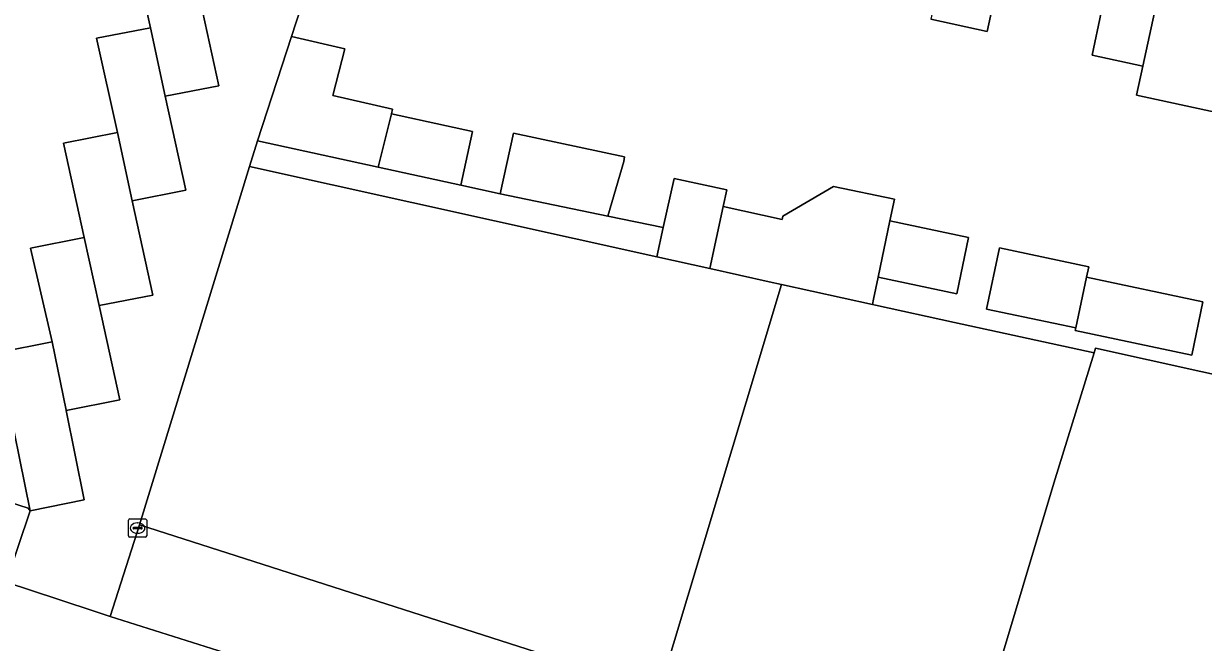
# Model space of a CAD drawing. Extents: x 158086 to 159499, y 382904 to 383981.
# Drawn here: x 158153.1 to 158217.7, y 383152 to 383185.8 of the extents above; entities that cross this region are included whole.
import ezdxf

# ---------------------------------------------------------------- set-up
doc = ezdxf.new("R2010")
doc.units = 0
for name, color, linetype in [('IMGEO_Erf', 7, 'Continuous'), ('IMGEO_Kolk', 7, 'Continuous'), ('IMGEO_Pand', 7, 'Continuous'), ('IMGEO_Parkeervlak_open', 7, 'Continuous'), ('IMGEO_Rijbaan_lokaal_open', 7, 'Continuous'), ('IMGEO_Voetpad_open', 7, 'Continuous')]:
    doc.layers.add(name, color=color, linetype=linetype)

msp = doc.modelspace()

# ---------------------------------------------------------------- linework, layer by layer
at = {"layer": 'IMGEO_Erf'}
for points in [[(158160.008, 383185.608), (158158.875, 383190.779), (158161.807, 383191.346), (158160.678, 383196.502), (158163.696, 383197.073), (158167.932, 383196.408), (158169.712, 383204.665), (158168.797, 383204.821), (158163.12, 383205.788), (158156.824, 383206.605)], [(158170.082, 383192.321), (158167.733, 383185.145), (158170.654, 383184.465), (158169.998, 383181.905), (158173.273, 383181.163), (158173.218, 383180.913), (158177.659, 383179.948), (158177.02, 383177.009), (158179.176, 383176.535), (158179.898, 383179.853), (158185.972, 383178.547), (158185.937, 383178.294), (158185.067, 383175.312), (158188.104, 383174.682), (158188.689, 383177.376), (158191.574, 383176.75), (158191.378, 383175.842), (158194.614, 383175.126), (158194.652, 383175.306), (158197.42, 383176.936), (158200.766, 383176.23), (158200.517, 383175.049), (158204.822, 383174.14), (158204.17, 383171.054), (158199.866, 383171.963), (158199.613, 383170.769), (158199.552, 383170.479), (158199.731, 383170.44), (158204.052, 383169.493), (158211.693, 383167.819), (158211.773, 383168.079), (158223.312, 383165.533)], [(158206.339, 383187.704), (158205.843, 383185.414), (158202.746, 383186.085)], [(158219.846, 383180.666), (158214.014, 383181.93), (158214.361, 383183.524), (158211.587, 383184.125), (158212.092, 383186.457)], [(158151.676, 383167.838), (158154.632, 383168.437), (158153.449, 383173.564), (158156.391, 383174.137), (158155.259, 383179.306), (158158.2, 383179.879), (158157.068, 383185.047), (158160.008, 383185.608)], [(158146.228, 383161.583), (158153.322, 383159.318), (158153.431, 383159.174), (158151.988, 383166.3)]]:
    msp.add_lwpolyline(points, dxfattribs=at)
for points in [[(158194.569, 383171.571), (158193.893, 383171.722), (158190.659, 383172.438), (158187.756, 383173.081), (158165.444, 383178.023), (158159.414, 383158.405), (158187.878, 383149.286), (158192.632, 383165.119)], [(158217.041, 383167.696), (158210.667, 383169.041), (158210.698, 383169.188), (158205.806, 383170.22), (158206.513, 383173.57), (158211.405, 383172.538), (158211.284, 383171.962), (158217.658, 383170.617)]]:
    msp.add_lwpolyline(points, close=True, dxfattribs=at)
at = {"layer": 'IMGEO_Kolk'}
for p, q in [((158158.884, 383158.735), (158159.736, 383158.735)), ((158158.809, 383157.809), (158158.809, 383158.661)), ((158159.068, 383158.229), (158159.068, 383158.241)), ((158159.506, 383158.192), (158159.108, 383158.192)), ((158159.111, 383158.278), (158159.509, 383158.278)), ((158159.297, 383158.515), (158159.322, 383158.515)), ((158159.552, 383158.241), (158159.552, 383158.229)), ((158159.81, 383158.661), (158159.81, 383157.809)), ((158159.736, 383157.735), (158158.884, 383157.735)), ((158159.32, 383157.955), (158159.295, 383157.955))]:
    msp.add_line(p, q, dxfattribs=at)
for points in [[(158158.884, 383158.735), (158159.736, 383158.735)], [(158158.809, 383157.809), (158158.809, 383158.661)], [(158159.81, 383158.661), (158159.81, 383157.809)], [(158159.736, 383157.735), (158158.884, 383157.735)]]:
    msp.add_lwpolyline(points, dxfattribs=at)
for centre, radius, start, end in [((158158.886, 383158.659), 0.0765, 91.55205, 178.44795), ((158158.886, 383158.659), 0.0765, 91.55205, 178.44795), ((158159.734, 383158.659), 0.0765, 1.55205, 88.44795), ((158159.734, 383158.659), 0.0765, 1.55205, 88.44795), ((158159.108, 383158.238), 0.0403, 85.87752, 175.75265), ((158159.105, 383158.228), 0.0366, 178.93798, 274.71019), ((158159.509, 383158.235), 0.043, 264.86636, 352.45326), ((158159.513, 383158.24), 0.0386, 1.73085, 96.63898), ((158158.886, 383157.811), 0.0765, 181.55205, 268.44795), ((158158.886, 383157.811), 0.0765, 181.55205, 268.44795), ((158159.734, 383157.811), 0.0765, 271.55205, 358.44795), ((158159.734, 383157.811), 0.0765, 271.55205, 358.44795)]:
    msp.add_arc(centre, radius, start, end, dxfattribs=at)
for centre, major_axis, ratio, start_param, end_param in [((158159.296, 383158.235), (-0.387, 0.002), 0.722429, 4.712389, 7.853982), ((158159.321, 383158.235), (-0.39, 0.002), 0.717154, 1.570796, 4.712389)]:
    msp.add_ellipse(centre, major_axis=major_axis, ratio=ratio, start_param=start_param, end_param=end_param, dxfattribs=at)
at = {"layer": 'IMGEO_Pand'}
for points in [[(158209.055, 383187.115), (158209.09, 383187.275), (158210.958, 383195.86), (158205.144, 383197.12), (158202.746, 383186.085), (158205.843, 383185.414), (158206.339, 383187.704)], [(158216.769, 383194.601), (158210.958, 383195.86), (158209.09, 383187.275), (158209.055, 383187.115), (158212.092, 383186.457), (158211.587, 383184.125), (158214.361, 383183.524)], [(158216.769, 383194.601), (158214.361, 383183.524), (158214.014, 383181.93), (158219.846, 383180.666), (158220.7, 383184.605), (158221.534, 383188.452), (158222.593, 383193.338)], [(158161.807, 383191.346), (158158.875, 383190.779), (158160.008, 383185.608), (158160.827, 383181.868), (158163.759, 383182.435), (158162.607, 383187.713)], [(158160.008, 383185.608), (158157.068, 383185.047), (158158.2, 383179.879), (158159.016, 383176.155), (158161.954, 383176.723), (158160.827, 383181.868)], [(158173.218, 383180.913), (158173.273, 383181.163), (158169.998, 383181.905), (158170.654, 383184.465), (158167.733, 383185.145), (158165.877, 383179.432), (158172.477, 383177.997)], [(158177.659, 383179.948), (158173.218, 383180.913), (158172.477, 383177.997), (158177.02, 383177.009)], [(158159.016, 383176.155), (158158.2, 383179.879), (158155.259, 383179.306), (158156.391, 383174.137), (158157.205, 383170.422), (158160.147, 383170.991)], [(158185.937, 383178.294), (158185.972, 383178.547), (158179.898, 383179.853), (158179.176, 383176.535), (158185.067, 383175.312)], [(158191.378, 383175.842), (158191.574, 383176.75), (158188.689, 383177.376), (158188.104, 383174.682), (158187.756, 383173.081), (158190.659, 383172.438)], [(158200.517, 383175.049), (158200.766, 383176.23), (158197.42, 383176.936), (158194.652, 383175.306), (158194.614, 383175.126), (158191.378, 383175.842), (158190.659, 383172.438), (158193.893, 383171.722), (158194.569, 383171.571), (158199.552, 383170.479), (158199.613, 383170.769), (158199.866, 383171.963)], [(158200.517, 383175.049), (158199.866, 383171.963), (158204.17, 383171.054), (158204.822, 383174.14)], [(158156.391, 383174.137), (158153.449, 383173.564), (158154.632, 383168.437), (158155.39, 383164.69), (158155.393, 383164.68), (158158.338, 383165.25), (158157.205, 383170.422)], [(158211.284, 383171.962), (158211.405, 383172.538), (158206.513, 383173.57), (158205.806, 383170.22), (158210.698, 383169.188)], [(158211.284, 383171.962), (158210.698, 383169.188), (158210.667, 383169.041), (158217.041, 383167.696), (158217.658, 383170.617)], [(158209.49, 383160.688), (158211.693, 383167.819), (158204.052, 383169.493), (158199.731, 383170.44), (158199.552, 383170.479), (158194.569, 383171.571), (158192.632, 383165.119), (158187.878, 383149.286), (158187.764, 383148.905), (158188.05, 383148.819), (158204.461, 383143.892)], [(158155.393, 383164.68), (158155.39, 383164.69), (158154.632, 383168.437), (158151.676, 383167.838), (158149.109, 383168.552), (158148.286, 383165.55), (158151.988, 383166.3), (158153.431, 383159.174), (158156.388, 383159.773)], [(158223.618, 383156.398), (158226.171, 383164.902), (158223.312, 383165.533), (158211.773, 383168.079), (158211.693, 383167.819), (158209.49, 383160.688), (158204.461, 383143.892), (158218.706, 383139.615)], [(158153.431, 383159.174), (158153.322, 383159.318), (158146.228, 383161.583), (158144.952, 383157.529), (158152.109, 383155.276)]]:
    msp.add_lwpolyline(points, close=True, dxfattribs=at)
at = {"layer": 'IMGEO_Parkeervlak_open'}
msp.add_lwpolyline([(158159.414, 383158.405), (158157.8, 383153.402), (158186.594, 383144.316), (158188.05, 383148.819), (158187.764, 383148.905), (158187.878, 383149.286)], close=True, dxfattribs=at)
at = {"layer": 'IMGEO_Rijbaan_lokaal_open'}
msp.add_lwpolyline([(158162.607, 383187.713), (158163.759, 383182.435), (158160.827, 383181.868), (158161.954, 383176.723), (158159.016, 383176.155), (158160.147, 383170.991), (158157.205, 383170.422), (158158.338, 383165.25), (158155.393, 383164.68), (158156.388, 383159.773), (158153.431, 383159.174), (158152.109, 383155.276), (158154.938, 383154.337), (158157.095, 383153.625), (158157.8, 383153.402), (158159.414, 383158.405), (158165.444, 383178.023), (158165.877, 383179.432), (158167.733, 383185.145), (158170.082, 383192.321)], dxfattribs=at)
at = {"layer": 'IMGEO_Voetpad_open'}
msp.add_lwpolyline([(158179.176, 383176.535), (158177.02, 383177.009), (158172.477, 383177.997), (158165.877, 383179.432), (158165.444, 383178.023), (158187.756, 383173.081), (158188.104, 383174.682), (158185.067, 383175.312)], close=True, dxfattribs=at)
msp.add_lwpolyline([(158282.349, 383115.44), (158275.706, 383117.342), (158275.221, 383115.657), (158268.428, 383117.61), (158268.93, 383119.281), (158262.253, 383121.192), (158240.948, 383127.491), (158217.278, 383134.734), (158186.594, 383144.316), (158157.8, 383153.402), (158157.095, 383153.625), (158154.938, 383154.337), (158152.109, 383155.276), (158144.952, 383157.529), (158133.867, 383161.076), (158130.42, 383162.036), (158125.14, 383163.802), (158123.906, 383159.769), (158125.403, 383159.303), (158130.311, 383157.752), (158203.27, 383134.722), (158233.202, 383125.294), (158245.445, 383121.671), (158283.564, 383110.711)], dxfattribs=at)

doc.saveas('drawing.dxf')
